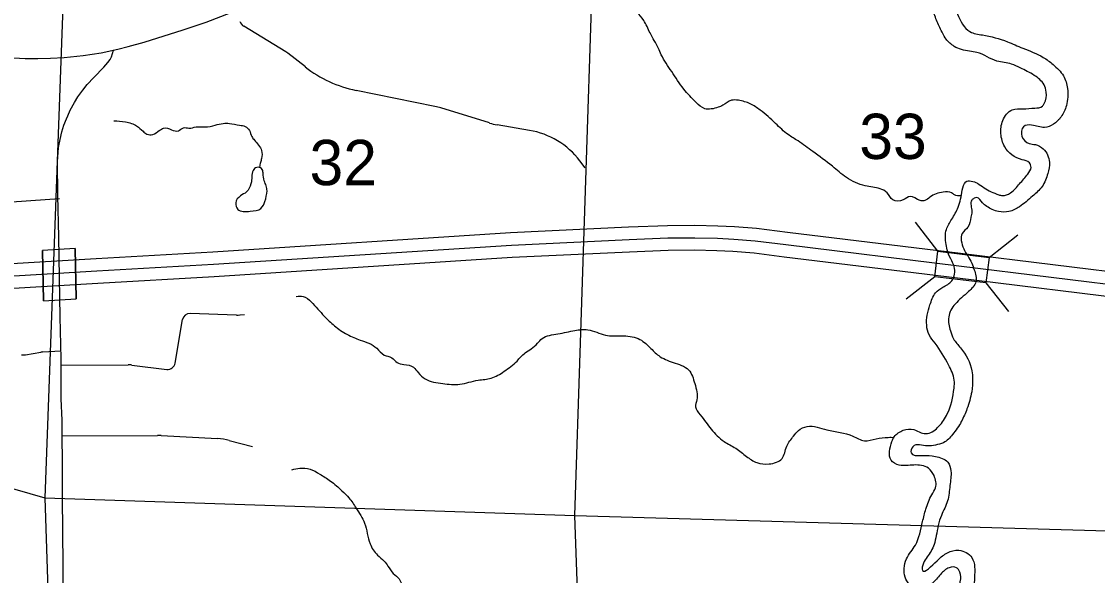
# Model space of a CAD drawing. Extents: x 1219626 to 1426462, y 456797 to 752399.
# Drawn here: x 1284050 to 1294732, y 627414 to 632917 of the extents above; entities that cross this region are included whole.
import ezdxf

# ---------------------------------------------------------------- set-up
doc = ezdxf.new("R2010")
doc.units = 0
for name, color, linetype in [('Bridges', 7, 'Continuous'), ('Interstate Divided Highway Outline and Fill', 7, 'Continuous'), ('Interstate Highway Center Lines', 7, 'Continuous'), ('Lakes and Ponds', 7, 'Continuous'), ('Local Roads Paved', 7, 'Continuous'), ('Local Roads Unimproved', 7, 'Continuous'), ('Masks for Road Features', 7, 'Continuous'), ('Narrow River Creek and Branch and Slough', 7, 'Continuous'), ('Section Lines', 7, 'Continuous'), ('Section Numbers', 7, 'Continuous'), ('Uninventoried Roads and Features', 7, 'Continuous'), ('US Routes Highway Center Lines', 7, 'Continuous')]:
    doc.layers.add(name, color=color, linetype=linetype)

msp = doc.modelspace()

# ---------------------------------------------------------------- linework, layer by layer
at = {"layer": 'Bridges'}
for p, q in [((1293148, 630636), (1292925, 630922)), ((1293657, 630574), (1293942, 630797)), ((1284269, 630141), (1284259, 630641)), ((1284259, 630641), (1284269, 630141)), ((1284583, 630661), (1284593, 630161)), ((1293117, 630382), (1292832, 630159)), ((1293625, 630320), (1293848, 630035))]:
    msp.add_line(p, q, dxfattribs=at)
msp.add_lwpolyline([(1293148, 630636), (1293657, 630574), (1293625, 630320), (1293117, 630382)], close=True, dxfattribs=at)
at = {"layer": 'Interstate Divided Highway Outline and Fill'}
for points in [[(1269931, 628103), (1270899, 628312), (1272992, 628790), (1274929, 629240), (1277139, 629736), (1278218, 629995), (1278848, 630116), (1279435, 630206), (1280225, 630288), (1281605, 630374), (1284792, 630564), (1285948, 630630), (1288906, 630820), (1290076, 630877), (1290464, 630892), (1290734, 630894), (1290963, 630888), (1291129, 630880), (1291347, 630863), (1291653, 630825), (1293372, 630614), (1295204, 630389)], [(1295173, 630141), (1293341, 630366), (1291622, 630577), (1291322, 630614), (1291113, 630631), (1290954, 630639), (1290732, 630644), (1290470, 630642), (1290087, 630627), (1288920, 630571), (1285963, 630381), (1284806, 630315), (1281620, 630125), (1280245, 630039), (1279467, 629958), (1278890, 629870), (1278271, 629751), (1277195, 629493), (1274985, 628996), (1273048, 628546), (1270954, 628068), (1269985, 627859)]]:
    msp.add_lwpolyline(points, dxfattribs=at)
at = {"layer": 'Interstate Highway Center Lines'}
msp.add_lwpolyline([(1269958, 627981), (1270927, 628190), (1273020, 628668), (1274957, 629118), (1277167, 629615), (1278244, 629873), (1278869, 629993), (1279451, 630082), (1280235, 630164), (1281613, 630249), (1284799, 630439), (1285956, 630505), (1288913, 630696), (1290081, 630752), (1290467, 630767), (1290733, 630769), (1290958, 630764), (1291121, 630756), (1291335, 630738), (1291637, 630701), (1293357, 630490), (1295189, 630265)], dxfattribs=at)
at = {"layer": 'Lakes and Ponds'}
for points in [[(1297970, 636635), (1297994, 636707), (1297930, 636778), (1297891, 636750), (1297781, 636703), (1297729, 636707), (1297638, 636764), (1297609, 636835), (1297571, 636871), (1297550, 636785), (1297456, 636699), (1297320, 636675), (1297103, 636675), (1296971, 636792), (1296960, 636807), (1296878, 636892), (1296606, 636964), (1296453, 636956), (1296373, 636907), (1296325, 636819), (1296341, 636715), (1296349, 636562), (1296317, 636465), (1296196, 636327), (1295956, 636201), (1295699, 636040), (1295539, 635952), (1295450, 635888), (1295386, 635799), (1295322, 635663), (1295300, 635501), (1295215, 635330), (1295175, 635287), (1294994, 635220), (1294845, 635245), (1294776, 635298), (1294719, 635412), (1294683, 635550), (1294664, 635631), (1294600, 635668), (1294511, 635631), (1294463, 635575), (1294407, 635526), (1294415, 635462), (1294423, 635390), (1294406, 635294), (1294303, 635125), (1294182, 634964), (1294102, 634844), (1294038, 634715), (1293998, 634579), (1293958, 634290), (1293966, 634113), (1293950, 633945), (1293910, 633752), (1293861, 633607), (1293791, 633479), (1293733, 633439), (1293589, 633415), (1293487, 633422), (1293356, 633463), (1293315, 633482), (1293248, 633508), (1293147, 633511), (1293123, 633439), (1293147, 633351), (1293252, 633214), (1293300, 633086), (1293341, 632991), (1293466, 632816), (1293589, 632783), (1293837, 632716), (1293990, 632652), (1294194, 632561), (1294291, 632490), (1294393, 632377), (1294434, 632251), (1294423, 632081), (1294370, 631969), (1294294, 631896), (1294206, 631864), (1294078, 631888), (1293998, 631872), (1293982, 631776), (1294054, 631704), (1294116, 631694), (1294194, 631652), (1294255, 631519), (1294239, 631407), (1294182, 631278), (1294086, 631182)], [(1292710, 626182), (1292796, 626223), (1293045, 626359), (1293208, 626486), (1293267, 626583), (1293279, 626789), (1293272, 626881), (1293260, 626951), (1293310, 627131), (1293348, 627266), (1293374, 627379), (1293357, 627467), (1293333, 627491), (1293261, 627491), (1293173, 627425), (1293093, 627339), (1292990, 627302), (1292917, 627295), (1292865, 627326), (1292812, 627483), (1292836, 627579), (1292924, 627716), (1292996, 627949), (1293028, 628073), (1293087, 628215), (1293125, 628286), (1293109, 628406), (1293053, 628479), (1292908, 628511), (1292764, 628511), (1292683, 628559), (1292667, 628647), (1292691, 628744), (1292715, 628792), (1292804, 628856), (1292908, 628864), (1292980, 628832), (1293045, 628824), (1293157, 628896), (1293241, 629018), (1293308, 629276), (1293310, 629355), (1293253, 629506), (1293121, 629720), (1293061, 629805), (1293042, 630001), (1293069, 630101), (1293125, 630221), (1293197, 630277), (1293285, 630341), (1293310, 630482), (1293286, 630538), (1293245, 630630), (1293229, 630703), (1293232, 630851), (1293285, 630952), (1293349, 631073), (1293390, 631241), (1293424, 631324), (1293540, 631310), (1293606, 631265), (1293751, 631196), (1293788, 631187), (1293869, 631215), (1293959, 631305), (1294040, 631402), (1294072, 631466), (1294056, 631514), (1293984, 631543), (1293811, 631673), (1293773, 631803), (1293791, 631932), (1293886, 632040), (1293991, 632050), (1294109, 632057), (1294185, 632076), (1294204, 632102), (1294223, 632216), (1294201, 632289), (1294103, 632382), (1293965, 632457), (1293879, 632494), (1293733, 632524), (1293638, 632566), (1293535, 632610), (1293462, 632622), (1293309, 632670), (1293229, 632743), (1293168, 632856), (1293117, 632975), (1293085, 633104)], [(1286488, 631234), (1286480, 631284), (1286459, 631334), (1286448, 631412), (1286433, 631457), (1286386, 631467), (1286349, 631436), (1286336, 631376)], [(1286336, 631376), (1286328, 631305), (1286283, 631224), (1286223, 631184), (1286176, 631116), (1286197, 631051), (1286320, 631032), (1286427, 631061), (1286467, 631129), (1286488, 631234)], [(1294086, 631182), (1293958, 631077), (1293853, 631029), (1293749, 631029), (1293632, 631080), (1293589, 631116), (1293533, 631168), (1293509, 631161), (1293484, 631142), (1293485, 631028), (1293476, 630973), (1293445, 630874), (1293388, 630812), (1293380, 630740), (1293404, 630660), (1293483, 630517), (1293508, 630451), (1293524, 630331), (1293452, 630234), (1293319, 630110), (1293277, 630051), (1293256, 629909), (1293272, 629843), (1293303, 629765), (1293372, 629675), (1293485, 629447), (1293492, 629369), (1293483, 629239), (1293436, 629070), (1293380, 628942), (1293293, 628814), (1293203, 628733), (1293123, 628709), (1293043, 628701), (1292898, 628693), (1292881, 628631), (1292990, 628606), (1293123, 628596), (1293246, 628540), (1293277, 628452), (1293267, 628307), (1293244, 628155), (1293182, 628011), (1293131, 627810), (1293109, 627720), (1293042, 627598), (1293003, 627536), (1292995, 627463), (1293139, 627560), (1293244, 627640), (1293356, 627664), (1293484, 627592), (1293511, 627394), (1293492, 627200), (1293426, 626961), (1293445, 626835), (1293459, 626648), (1293424, 626525), (1293381, 626401), (1293206, 626249), (1292955, 626123), (1292818, 626067), (1292762, 626010), (1292762, 625970), (1292768, 625933), (1292938, 625907), (1293042, 625872), (1293115, 625753), (1293099, 625648), (1293012, 625499), (1293035, 625404), (1293155, 625352), (1293194, 625321), (1293220, 625170), (1293201, 625101), (1293121, 624957), (1293102, 624864), (1293092, 624805), (1293158, 624633), (1293170, 624489), (1293199, 624363), (1293268, 624212), (1293284, 624099), (1293260, 624027), (1293211, 623931), (1293203, 623875), (1293211, 623810), (1293211, 623714), (1293187, 623578), (1293163, 623465), (1293155, 623385)]]:
    msp.add_spline(points, degree=3, dxfattribs=at)
at = {"layer": 'Local Roads Paved'}
msp.add_lwpolyline([(1284470, 626735), (1284463, 627515), (1284456, 628188), (1284458, 628383), (1284454, 628956), (1284445, 629170), (1284442, 629567), (1284433, 629983), (1284426, 630374), (1284419, 630777), (1284410, 631189), (1284407, 631524), (1284413, 631615), (1284418, 631666), (1284433, 631745), (1284451, 631821), (1284471, 631886), (1284495, 631949), (1284509, 631981), (1284534, 632037), (1284575, 632111), (1284610, 632168), (1284657, 632235), (1284703, 632290), (1284769, 632362), (1284867, 632464), (1284908, 632509), (1284930, 632540), (1284944, 632567), (1284962, 632632)], dxfattribs=at)
at = {"layer": 'Local Roads Unimproved'}
for p, q in [((1285575, 629523), (1285648, 629956)), ((1285725, 630018), (1286183, 630002)), ((1286219, 630002), (1286263, 630006)), ((1284088, 629607), (1284242, 629632)), ((1284263, 629635), (1284441, 629645)), ((1284444, 629504), (1285107, 629506)), ((1285144, 629503), (1285492, 629461)), ((1284458, 628802), (1285401, 628805)), ((1285437, 628804), (1285997, 628773)), ((1286112, 628755), (1286343, 628696))]:
    msp.add_line(p, q, dxfattribs=at)
for centre, radius, start, end in [((1285722, 629943), 75, 87.9359, 170.3879), ((1286194, 630301), 300, 267.9359, 274.6374), ((1284055, 629804), 200, 268.5582, 279.4193), ((1284274, 629435), 200, 93.3161, 99.4193), ((1285108, 629206), 300, 83.0848, 90.1316), ((1285501, 629536), 75, 263.0848, 350.3879), ((1285403, 628205), 600, 86.8193, 90.1866), ((1285964, 628174), 600, 75.6667, 86.8193)]:
    msp.add_arc(centre, radius, start, end, dxfattribs=at)
at = {"layer": 'Masks for Road Features'}
for p, q in [((1284583, 630661), (1284259, 630641)), ((1284259, 630641), (1284269, 630141)), ((1284593, 630161), (1284583, 630661)), ((1284269, 630141), (1284593, 630161))]:
    msp.add_line(p, q, dxfattribs=at)
at = {"layer": 'Narrow River Creek and Branch and Slough'}
for points in [[(1293378, 631186), (1293311, 631194), (1293284, 631215), (1293200, 631222), (1293068, 631173), (1293019, 631138), (1292970, 631138), (1292873, 631180), (1292803, 631145), (1292699, 631145), (1292643, 631215), (1292573, 631256), (1292427, 631284), (1292239, 631368), (1292100, 631479), (1291905, 631626), (1291759, 631730), (1291661, 631793), (1291536, 631904), (1291383, 632037), (1291285, 632099), (1291167, 632134), (1291097, 632134), (1291014, 632085), (1290965, 632065), (1290833, 632051), (1290749, 632113), (1290624, 632246), (1290505, 632420), (1290401, 632587), (1290373, 632650), (1290290, 632803), (1290227, 632928), (1290164, 633012), (1290109, 633123), (1290032, 633228), (1289934, 633360), (1289879, 633514), (1289865, 633597), (1289907, 633695), (1289934, 633834), (1289934, 633987), (1289948, 634210), (1289948, 634391), (1289934, 634552), (1289900, 634705), (1289837, 634802), (1289760, 634886), (1289726, 634942), (1289656, 635039), (1289551, 635241), (1289461, 635450), (1289419, 635618), (1289350, 635736), (1289210, 635841), (1289120, 635896), (1289036, 635973), (1288953, 635980), (1288869, 635945), (1288793, 635980), (1288723, 636022), (1288625, 636056), (1288591, 636056), (1288486, 636196), (1288444, 636245), (1288368, 636307), (1288319, 636335), (1288284, 636384), (1288235, 636433), (1288208, 636516), (1288180, 636558), (1288124, 636579), (1288041, 636635), (1287957, 636725), (1287887, 636788), (1287846, 636795), (1287755, 636739), (1287734, 636732), (1287671, 636802), (1287665, 636865), (1287630, 636913), (1287546, 636948), (1287477, 637011), (1287379, 637171), (1287254, 637317), (1287170, 637359), (1286996, 637401), (1286913, 637443), (1286864, 637540), (1286794, 637596), (1286718, 637610)], [(1284965, 631929), (1285083, 631921), (1285193, 631879), (1285256, 631827), (1285295, 631798), (1285353, 631795), (1285418, 631835), (1285460, 631858), (1285539, 631842), (1285607, 631832), (1285657, 631861), (1285712, 631858), (1285783, 631869), (1285872, 631869), (1285974, 631887), (1286053, 631905), (1286113, 631905), (1286215, 631887), (1286270, 631874), (1286312, 631835), (1286336, 631774), (1286362, 631738), (1286404, 631688), (1286433, 631635), (1286433, 631557), (1286422, 631517), (1286412, 631470)], [(1286778, 630186), (1286845, 630186), (1286926, 630132), (1287055, 629990), (1287156, 629895), (1287217, 629848), (1287285, 629808), (1287413, 629753), (1287576, 629672), (1287650, 629604), (1287725, 629577), (1287779, 629530), (1287846, 629510), (1287941, 629483), (1287988, 629429), (1288056, 629368), (1288232, 629320), (1288401, 629314), (1288584, 629354), (1288712, 629374), (1288841, 629442), (1288969, 629544), (1289050, 629625), (1289111, 629665), (1289172, 629720), (1289219, 629767), (1289375, 629814), (1289544, 629848), (1289672, 629855), (1289848, 629801), (1290004, 629794), (1290173, 629767), (1290288, 629679), (1290376, 629598), (1290518, 629530), (1290673, 629456), (1290734, 629320), (1290755, 629158), (1290741, 629090), (1290788, 629009), (1290897, 628867), (1291025, 628745), (1291140, 628677), (1291248, 628596), (1291350, 628535), (1291472, 628522), (1291600, 628576), (1291647, 628698), (1291715, 628799), (1291762, 628853), (1291850, 628894), (1292046, 628860), (1292303, 628799), (1292418, 628752), (1292533, 628772), (1292655, 628786), (1292712, 628786)], [(1286732, 628464), (1286812, 628480), (1286914, 628470), (1287011, 628421), (1287118, 628352), (1287231, 628255), (1287301, 628185), (1287371, 628083), (1287456, 627933), (1287483, 627831), (1287510, 627729), (1287585, 627616), (1287650, 627557), (1287687, 627508), (1287741, 627433), (1287800, 627380), (1287827, 627299), (1287870, 627165), (1287939, 627057), (1288031, 626923), (1288079, 626853), (1288176, 626751), (1288261, 626633), (1288358, 626542), (1288465, 626451), (1288551, 626386), (1288659, 626338), (1288771, 626311), (1288852, 626268), (1288911, 626198), (1288981, 626080), (1289061, 625973), (1289168, 625843), (1289238, 625725), (1289313, 625612), (1289372, 625515), (1289421, 625343), (1289485, 625118), (1289549, 624967), (1289603, 624860), (1289700, 624742), (1289770, 624613), (1289829, 624511), (1289888, 624382), (1289963, 624243), (1290016, 624146), (1290086, 624038), (1290167, 623958), (1290274, 623872), (1290376, 623797), (1290467, 623732), (1290608, 623575), (1290662, 623446), (1290688, 623258), (1290726, 623167), (1290812, 623022), (1290903, 622941), (1291102, 622823), (1291284, 622737), (1291397, 622683), (1291488, 622603), (1291536, 622431), (1291579, 622265), (1291601, 622206), (1291687, 622114), (1291810, 622039), (1291917, 621964), (1292057, 621851), (1292127, 621771), (1292298, 621647), (1292390, 621609), (1292508, 621470), (1292610, 621346), (1292722, 621266), (1292808, 621158), (1292985, 621046), (1293130, 620970), (1293281, 620901), (1293372, 620887), (1293431, 620839), (1293425, 620785), (1293447, 620742), (1293506, 620710), (1293527, 620635), (1293544, 620576), (1293522, 620479), (1293436, 620441), (1293340, 620398), (1293216, 620248), (1293136, 620178), (1292975, 620130)]]:
    msp.add_spline(points, degree=3, dxfattribs=at)
at = {"layer": 'Section Lines'}
for p, q in [((1284474, 633493), (1284281, 628185)), ((1289544, 628009), (1289718, 633384)), ((1280072, 629412), (1284281, 628185)), ((1284281, 628185), (1289544, 628009)), ((1284281, 628185), (1284434, 623761)), ((1289544, 628009), (1294832, 627858)), ((1289700, 623683), (1289544, 628009))]:
    msp.add_line(p, q, dxfattribs=at)
at = {"layer": 'Uninventoried Roads and Features'}
for p, q in [((1286675, 632617), (1286257, 632869)), ((1286868, 632467), (1286695, 632603)), ((1288154, 632074), (1287372, 632233)), ((1288696, 631909), (1288213, 632059)), ((1289093, 631835), (1288773, 631890)), ((1289646, 631464), (1289593, 631533)), ((1284427, 631155), (1282416, 631021))]:
    msp.add_line(p, q, dxfattribs=at)
for centre, radius, start, end in [((1286309, 632955), 100, 202.291, 238.8411), ((1286571, 632445), 200, 51.762, 58.8411), ((1287610, 633409), 1200, 231.762, 258.5328), ((1288034, 631486), 600, 72.6649, 78.5328), ((1288874, 632481), 600, 252.6649, 260.2891), ((1288958, 631047), 800, 37.4702, 80.2891)]:
    msp.add_arc(centre, radius, start, end, dxfattribs=at)
at = {"layer": 'US Routes Highway Center Lines'}
msp.add_lwpolyline([(1283972, 632556), (1284086, 632550), (1284211, 632548), (1284337, 632552), (1284474, 632561), (1284661, 632579), (1284841, 632606), (1285007, 632641), (1285109, 632668), (1285269, 632712), (1285654, 632833), (1285883, 632911), (1286336, 633085)], dxfattribs=at)

# ---------------------------------------------------------------- texts
at = {"layer": 'Section Numbers'}
for s, p in [('33', (1292367, 631551)), ('32', (1286909, 631291))]:
    msp.add_text(s, height=450, rotation=359.9999, dxfattribs=at).set_placement(p)

doc.saveas('drawing.dxf')
